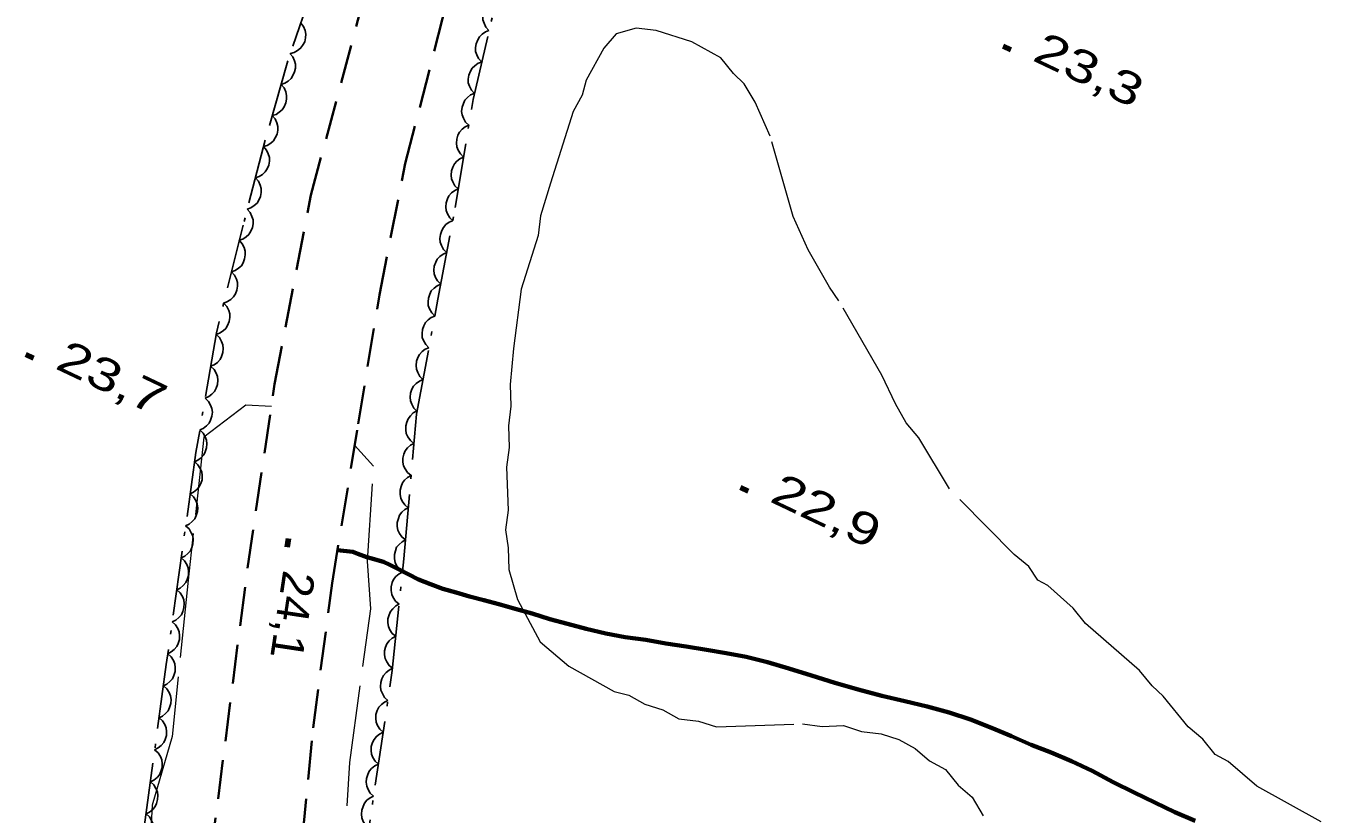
# Model space of a CAD drawing. Extents: x 356765 to 358572, y 5103174 to 5104650.
# Drawn here: x 357369.2 to 357429.3, y 5104449.1 to 5104485.7 of the extents above; entities that cross this region are included whole.
import ezdxf

# ---------------------------------------------------------------- set-up
doc = ezdxf.new("R2010")
doc.units = 0
doc.header["$LTSCALE"] = 0.6
for name, pattern in [('DOT_DASHED', [7.7, 5, -1.2, 0.3, -1.2]), ('LONG_DASHED', [7.5, 6, -1.5]), ('MEDIUM_DASHED', [4.5, 3, -1.5])]:
    doc.linetypes.add(name, pattern=pattern)
for name, color, linetype, lineweight in [('2', 7, 'Continuous', 13), ('21', 7, 'Continuous', 53), ('22', 7, 'Continuous', 35), ('3', 7, 'Continuous', 140), ('44', 7, 'Continuous', 25)]:
    doc.layers.add(name, color=color, linetype=linetype, lineweight=lineweight)

msp = doc.modelspace()

# ---------------------------------------------------------------- linework, layer by layer
at = {"layer": '2', "linetype": 'LONG_DASHED'}
for points in [[(357429.33, 5104448.76), (357426.34, 5104450.42), (357425.01, 5104451.56), (357424.41, 5104451.89), (357423.83, 5104452.6), (357423.16, 5104453.17), (357422, 5104454.6), (357421.48, 5104455.08), (357420.9, 5104455.79), (357418.39, 5104457.97), (357417.81, 5104458.69), (357416.63, 5104459.73), (357416.18, 5104459.98), (357415.75, 5104460.62), (357415.08, 5104461.18), (357412.07, 5104464.22), (357410.64, 5104466.59), (357410.06, 5104467.3), (357409.56, 5104468.17), (357408.93, 5104469.5), (357406.93, 5104472.96), (357406.5, 5104473.59), (357405.5, 5104475.32), (357404.81, 5104476.88), (357403.74, 5104480.61), (357403.04, 5104482.18), (357402.54, 5104483.04), (357402.03, 5104483.52), (357401.45, 5104484.24), (357400.1, 5104484.99), (357398.44, 5104485.52), (357397.52, 5104485.63), (357396.59, 5104485.36), (357396.02, 5104484.7), (357395.19, 5104483.2), (357395.01, 5104482.51), (357394.59, 5104481.76), (357393.53, 5104478.43), (357393.08, 5104476.91), (357392.96, 5104476), (357392.17, 5104473.5), (357391.82, 5104470.75), (357391.67, 5104469.07), (357391.7, 5104468.07), (357391.58, 5104467.15), (357391.62, 5104466.15), (357391.5, 5104465.24), (357391.57, 5104463.24), (357391.45, 5104462.32), (357391.57, 5104461.48), (357391.6, 5104460.48), (357392, 5104459.08), (357393.06, 5104457.12), (357394.39, 5104455.99), (357396.49, 5104454.82), (357397.17, 5104454.64), (357397.92, 5104454.23), (357398.75, 5104453.96), (357399.5, 5104453.55), (357400.41, 5104453.43), (357401.24, 5104453.17), (357405.24, 5104453.31), (357406.15, 5104453.19), (357407.15, 5104453.23), (357407.98, 5104452.96), (357408.89, 5104452.85), (357409.72, 5104452.58), (357410.47, 5104452.17), (357411.14, 5104451.6), (357411.89, 5104451.19), (357412.47, 5104450.47), (357413.13, 5104449.91), (357413.63, 5104449.04)], [(357380.57, 5104468.05), (357379.38, 5104468.12), (357377.44, 5104466.62), (357376.7, 5104459.98), (357375.97, 5104452.73), (357375.04, 5104449.53), (357373.93, 5104428.78), (357373.33, 5104414.17), (357372.51, 5104404.84), (357370.99, 5104393.4), (357370.55, 5104390.57), (357370.45, 5104389.09), (357369.44, 5104383.8), (357369.34, 5104383.08), (357369.52, 5104381.37), (357369.95, 5104378.98), (357370.25, 5104378.12), (357370.54, 5104377.57), (357370.86, 5104377.1), (357371.39, 5104376.81)], [(357380.89, 5104417.61), (357380.98, 5104418.72), (357381.52, 5104430.01), (357383.05, 5104440.83), (357383.83, 5104445.01), (357384.21, 5104451.51), (357385.19, 5104458.66), (357385.03, 5104460.86), (357385.32, 5104465.28), (357384.44, 5104466.26)]]:
    msp.add_lwpolyline(points, dxfattribs=at)
at = {"layer": '21', "linetype": 'MEDIUM_DASHED', "lineweight": 35}
for points in [[(357373.09, 5104389.07), (357373.62, 5104394.36), (357376.38, 5104430.62), (357376.86, 5104437.55), (357377.41, 5104444.48), (357379.46, 5104460.54), (357380.72, 5104469.09), (357382.41, 5104477.87), (357384.81, 5104486.82), (357387.29, 5104494.32), (357390.79, 5104503.65), (357393.59, 5104510.09), (357395.83, 5104514.19), (357397.21, 5104516.63), (357397.21, 5104516.65)], [(357377.37, 5104390.96), (357377.8, 5104395.04), (357378.23, 5104399.13), (357380.12, 5104424.93), (357380.45, 5104431.92), (357382.51, 5104453.12), (357383.39, 5104459.84), (357384.6, 5104467.24), (357385.59, 5104473.24), (357386.79, 5104479.33), (357388.52, 5104486.07), (357390.16, 5104491.96), (357391.79, 5104496.2), (357393.96, 5104502.03), (357397.76, 5104510.68), (357400.14, 5104515.24), (357400.14, 5104515.25)]]:
    msp.add_lwpolyline(points, dxfattribs=at)
at = {"layer": '22', "linetype": 'LONG_DASHED', "lineweight": 70}
for points in [[(357415.87, 5104452.34), (357414.95, 5104452.74), (357414.02, 5104453.13), (357413.05, 5104453.51), (357412.06, 5104453.84), (357411.04, 5104454.11), (357409.99, 5104454.36), (357408.92, 5104454.62), (357407.83, 5104454.9), (357406.75, 5104455.22), (357405.66, 5104455.55), (357404.61, 5104455.88), (357403.61, 5104456.17), (357402.63, 5104456.42), (357401.7, 5104456.59), (357400.78, 5104456.75), (357399.84, 5104456.91), (357398.9, 5104457.05), (357397.96, 5104457.21), (357397.01, 5104457.34), (357396.1, 5104457.51), (357395.2, 5104457.72), (357394.32, 5104457.95), (357393.51, 5104458.18), (357392.69, 5104458.44), (357391.9, 5104458.66), (357391.13, 5104458.87), (357390.44, 5104459.05), (357389.78, 5104459.23), (357389.16, 5104459.41), (357388.54, 5104459.59), (357387.96, 5104459.8), (357387.4, 5104460.01), (357386.92, 5104460.26), (357386.47, 5104460.5), (357386.08, 5104460.7), (357385.78, 5104460.84), (357385.5, 5104460.92), (357385.24, 5104460.99), (357385, 5104461.05), (357384.59, 5104461.21), (357384.35, 5104461.3), (357383.64, 5104461.38)], [(357423.48, 5104448.8), (357422.53, 5104449.21), (357421.6, 5104449.66), (357420.64, 5104450.12), (357419.67, 5104450.61), (357418.7, 5104451.13), (357417.74, 5104451.58), (357416.79, 5104451.98), (357415.87, 5104452.34)]]:
    msp.add_lwpolyline(points, dxfattribs=at)
at = {"layer": '3'}
for p, q in [((357414.56, 5104484.78), (357414.92, 5104484.61)), ((357369.17, 5104470.47), (357369.53, 5104470.3)), ((357402.36, 5104464.29), (357402.72, 5104464.12)), ((357381.36, 5104461.92), (357381.31, 5104461.52))]:
    msp.add_line(p, q, dxfattribs=at)
at = {"layer": '44', "linetype": 'DOT_DASHED'}
for points in [[(357382.54, 5104487.62), (357381.3, 5104483.99), (357380.29, 5104480.42), (357379.26, 5104476.48), (357378.02, 5104471.47), (357377.07, 5104465.91), (357375.69, 5104456.07), (357374.06, 5104444.01), (357373.71, 5104442.38), (357373.39, 5104437.26), (357373.08, 5104432.13), (357372.7, 5104427.24), (357372.04, 5104420.49), (357371.68, 5104411.07), (357371.65, 5104405.4), (357371.23, 5104397.98), (357370.51, 5104392.5)], [(357384.03, 5104441.32), (357386.19, 5104455.79), (357386.72, 5104460.98), (357387.31, 5104467.7), (357388.31, 5104473.03), (357389.11, 5104477.29), (357389.94, 5104482.31), (357391.07, 5104487.17)]]:
    msp.add_lwpolyline(points, dxfattribs=at)
at = {"layer": '44'}
for points in [[(357390.68, 5104485.51), (357390.54, 5104485.67), (357390.45, 5104485.85), (357390.4, 5104486.01), (357390.4, 5104486.18), (357390.42, 5104486.36), (357390.5, 5104486.54), (357390.58, 5104486.68), (357390.7, 5104486.81), (357390.86, 5104486.91), (357391.02, 5104486.97)], [(357381.94, 5104485.86), (357382.07, 5104485.7), (357382.14, 5104485.51), (357382.17, 5104485.35), (357382.16, 5104485.17), (357382.12, 5104484.99), (357382.02, 5104484.82), (357381.93, 5104484.69), (357381.79, 5104484.58), (357381.63, 5104484.49), (357381.46, 5104484.45)], [(357390.35, 5104484.05), (357390.2, 5104484.21), (357390.11, 5104484.39), (357390.06, 5104484.54), (357390.06, 5104484.72), (357390.08, 5104484.9), (357390.16, 5104485.08), (357390.24, 5104485.22), (357390.36, 5104485.34), (357390.52, 5104485.45), (357390.68, 5104485.51)], [(357381.43, 5104484.45), (357381.57, 5104484.29), (357381.65, 5104484.11), (357381.69, 5104483.95), (357381.69, 5104483.77), (357381.65, 5104483.59), (357381.57, 5104483.42), (357381.49, 5104483.28), (357381.35, 5104483.16), (357381.19, 5104483.07), (357381.02, 5104483.01)], [(357390.01, 5104482.59), (357389.86, 5104482.74), (357389.77, 5104482.93), (357389.72, 5104483.08), (357389.72, 5104483.26), (357389.74, 5104483.44), (357389.82, 5104483.62), (357389.9, 5104483.76), (357390.02, 5104483.88), (357390.18, 5104483.99), (357390.35, 5104484.05)], [(357381.02, 5104483.01), (357381.16, 5104482.85), (357381.24, 5104482.66), (357381.28, 5104482.5), (357381.28, 5104482.33), (357381.24, 5104482.15), (357381.16, 5104481.97), (357381.08, 5104481.83), (357380.94, 5104481.72), (357380.79, 5104481.62), (357380.61, 5104481.57)], [(357389.74, 5104481.11), (357389.59, 5104481.26), (357389.49, 5104481.44), (357389.43, 5104481.59), (357389.41, 5104481.76), (357389.43, 5104481.95), (357389.49, 5104482.13), (357389.56, 5104482.28), (357389.68, 5104482.41), (357389.82, 5104482.52), (357389.99, 5104482.59)], [(357380.61, 5104481.57), (357380.75, 5104481.41), (357380.83, 5104481.22), (357380.87, 5104481.06), (357380.87, 5104480.88), (357380.84, 5104480.7), (357380.75, 5104480.53), (357380.67, 5104480.39), (357380.54, 5104480.28), (357380.38, 5104480.18), (357380.21, 5104480.12)], [(357389.5, 5104479.63), (357389.35, 5104479.78), (357389.25, 5104479.96), (357389.18, 5104480.11), (357389.17, 5104480.28), (357389.18, 5104480.47), (357389.24, 5104480.65), (357389.31, 5104480.8), (357389.43, 5104480.93), (357389.58, 5104481.04), (357389.74, 5104481.11)], [(357380.21, 5104480.12), (357380.35, 5104479.96), (357380.43, 5104479.78), (357380.48, 5104479.62), (357380.48, 5104479.44), (357380.45, 5104479.26), (357380.37, 5104479.09), (357380.29, 5104478.95), (357380.16, 5104478.83), (357380, 5104478.73), (357379.83, 5104478.67)], [(357389.25, 5104478.16), (357389.1, 5104478.3), (357389, 5104478.48), (357388.94, 5104478.63), (357388.92, 5104478.8), (357388.94, 5104478.99), (357389, 5104479.17), (357389.07, 5104479.32), (357389.19, 5104479.45), (357389.33, 5104479.56), (357389.5, 5104479.63)], [(357379.83, 5104478.67), (357379.97, 5104478.51), (357380.05, 5104478.33), (357380.1, 5104478.17), (357380.1, 5104477.99), (357380.07, 5104477.81), (357379.99, 5104477.64), (357379.91, 5104477.5), (357379.78, 5104477.38), (357379.62, 5104477.28), (357379.45, 5104477.22)], [(357389.01, 5104476.68), (357388.86, 5104476.82), (357388.76, 5104477), (357388.69, 5104477.15), (357388.68, 5104477.32), (357388.69, 5104477.51), (357388.75, 5104477.69), (357388.82, 5104477.84), (357388.94, 5104477.97), (357389.09, 5104478.08), (357389.25, 5104478.16)], [(357379.45, 5104477.22), (357379.59, 5104477.06), (357379.67, 5104476.88), (357379.72, 5104476.72), (357379.72, 5104476.54), (357379.69, 5104476.36), (357379.61, 5104476.19), (357379.53, 5104476.04), (357379.4, 5104475.93), (357379.24, 5104475.83), (357379.07, 5104475.77)], [(357388.72, 5104475.2), (357388.57, 5104475.35), (357388.47, 5104475.53), (357388.41, 5104475.68), (357388.4, 5104475.86), (357388.42, 5104476.04), (357388.49, 5104476.22), (357388.56, 5104476.37), (357388.68, 5104476.5), (357388.83, 5104476.61), (357388.99, 5104476.68)], [(357379.08, 5104475.77), (357379.22, 5104475.61), (357379.31, 5104475.43), (357379.36, 5104475.27), (357379.36, 5104475.09), (357379.33, 5104474.91), (357379.26, 5104474.73), (357379.18, 5104474.59), (357379.05, 5104474.47), (357378.89, 5104474.37), (357378.72, 5104474.31)], [(357388.44, 5104473.73), (357388.29, 5104473.88), (357388.2, 5104474.05), (357388.14, 5104474.21), (357388.12, 5104474.38), (357388.14, 5104474.57), (357388.21, 5104474.75), (357388.28, 5104474.89), (357388.4, 5104475.02), (357388.55, 5104475.13), (357388.72, 5104475.2)], [(357378.72, 5104474.31), (357378.86, 5104474.15), (357378.95, 5104473.97), (357379, 5104473.81), (357379, 5104473.64), (357378.97, 5104473.45), (357378.9, 5104473.28), (357378.82, 5104473.14), (357378.69, 5104473.02), (357378.53, 5104472.92), (357378.36, 5104472.85)], [(357388.16, 5104472.25), (357388.02, 5104472.4), (357387.92, 5104472.58), (357387.86, 5104472.74), (357387.85, 5104472.91), (357387.87, 5104473.09), (357387.93, 5104473.27), (357388, 5104473.42), (357388.13, 5104473.55), (357388.28, 5104473.66), (357388.44, 5104473.73)], [(357378.36, 5104472.85), (357378.5, 5104472.7), (357378.59, 5104472.51), (357378.64, 5104472.36), (357378.64, 5104472.18), (357378.61, 5104472), (357378.54, 5104471.82), (357378.46, 5104471.68), (357378.33, 5104471.56), (357378.17, 5104471.46), (357378, 5104471.4)], [(357387.89, 5104470.78), (357387.74, 5104470.93), (357387.64, 5104471.11), (357387.58, 5104471.26), (357387.57, 5104471.44), (357387.59, 5104471.62), (357387.66, 5104471.8), (357387.73, 5104471.95), (357387.85, 5104472.07), (357388, 5104472.18), (357388.16, 5104472.25)], [(357378.01, 5104471.4), (357378.16, 5104471.25), (357378.26, 5104471.07), (357378.32, 5104470.92), (357378.33, 5104470.75), (357378.32, 5104470.56), (357378.26, 5104470.38), (357378.19, 5104470.23), (357378.07, 5104470.1), (357377.92, 5104469.99), (357377.75, 5104469.92)], [(357387.61, 5104469.31), (357387.46, 5104469.45), (357387.37, 5104469.63), (357387.31, 5104469.79), (357387.29, 5104469.96), (357387.31, 5104470.15), (357387.38, 5104470.33), (357387.45, 5104470.47), (357387.57, 5104470.6), (357387.72, 5104470.71), (357387.89, 5104470.78)], [(357377.75, 5104469.92), (357377.91, 5104469.77), (357378.01, 5104469.6), (357378.07, 5104469.44), (357378.08, 5104469.27), (357378.07, 5104469.08), (357378, 5104468.9), (357377.93, 5104468.75), (357377.81, 5104468.63), (357377.67, 5104468.51), (357377.5, 5104468.44)], [(357387.33, 5104467.83), (357387.19, 5104467.98), (357387.09, 5104468.16), (357387.03, 5104468.31), (357387.02, 5104468.49), (357387.04, 5104468.67), (357387.1, 5104468.85), (357387.17, 5104469), (357387.3, 5104469.12), (357387.45, 5104469.23), (357387.61, 5104469.31)], [(357377.5, 5104468.44), (357377.65, 5104468.29), (357377.75, 5104468.12), (357377.81, 5104467.96), (357377.83, 5104467.79), (357377.81, 5104467.6), (357377.75, 5104467.42), (357377.68, 5104467.28), (357377.56, 5104467.15), (357377.41, 5104467.03), (357377.25, 5104466.96)], [(357387.19, 5104466.34), (357387.03, 5104466.47), (357386.91, 5104466.64), (357386.84, 5104466.79), (357386.81, 5104466.96), (357386.81, 5104467.15), (357386.86, 5104467.33), (357386.92, 5104467.48), (357387.03, 5104467.62), (357387.16, 5104467.75), (357387.32, 5104467.83)], [(357377.25, 5104466.96), (357377.4, 5104466.82), (357377.5, 5104466.64), (357377.56, 5104466.48), (357377.58, 5104466.31), (357377.56, 5104466.13), (357377.5, 5104465.94), (357377.43, 5104465.8), (357377.31, 5104465.67), (357377.16, 5104465.56), (357377, 5104465.48)], [(357387.06, 5104464.85), (357386.9, 5104464.98), (357386.78, 5104465.15), (357386.71, 5104465.29), (357386.68, 5104465.47), (357386.68, 5104465.65), (357386.73, 5104465.84), (357386.79, 5104465.99), (357386.9, 5104466.13), (357387.03, 5104466.25), (357387.19, 5104466.34)], [(357377.01, 5104465.48), (357377.16, 5104465.34), (357377.27, 5104465.17), (357377.34, 5104465.01), (357377.36, 5104464.84), (357377.35, 5104464.65), (357377.29, 5104464.47), (357377.22, 5104464.32), (357377.11, 5104464.19), (357376.96, 5104464.07), (357376.8, 5104463.99)], [(357386.93, 5104463.35), (357386.77, 5104463.48), (357386.65, 5104463.65), (357386.58, 5104463.8), (357386.55, 5104463.97), (357386.55, 5104464.16), (357386.6, 5104464.34), (357386.66, 5104464.5), (357386.76, 5104464.63), (357386.9, 5104464.76), (357387.06, 5104464.85)], [(357376.8, 5104463.99), (357376.96, 5104463.85), (357377.06, 5104463.68), (357377.13, 5104463.53), (357377.15, 5104463.35), (357377.14, 5104463.17), (357377.08, 5104462.99), (357377.01, 5104462.84), (357376.9, 5104462.71), (357376.75, 5104462.59), (357376.59, 5104462.51)], [(357386.8, 5104461.86), (357386.63, 5104461.99), (357386.52, 5104462.16), (357386.45, 5104462.3), (357386.42, 5104462.48), (357386.42, 5104462.66), (357386.47, 5104462.85), (357386.52, 5104463), (357386.63, 5104463.14), (357386.77, 5104463.26), (357386.93, 5104463.35)], [(357376.59, 5104462.51), (357376.75, 5104462.37), (357376.85, 5104462.19), (357376.92, 5104462.04), (357376.94, 5104461.87), (357376.93, 5104461.68), (357376.87, 5104461.5), (357376.81, 5104461.35), (357376.69, 5104461.22), (357376.55, 5104461.1), (357376.38, 5104461.02)], [(357386.67, 5104460.36), (357386.5, 5104460.49), (357386.39, 5104460.66), (357386.32, 5104460.81), (357386.29, 5104460.98), (357386.29, 5104461.17), (357386.34, 5104461.35), (357386.39, 5104461.51), (357386.5, 5104461.64), (357386.64, 5104461.77), (357386.8, 5104461.86)], [(357376.38, 5104461.02), (357376.54, 5104460.88), (357376.64, 5104460.71), (357376.71, 5104460.56), (357376.73, 5104460.38), (357376.72, 5104460.2), (357376.66, 5104460.02), (357376.6, 5104459.87), (357376.48, 5104459.73), (357376.34, 5104459.62), (357376.18, 5104459.54)], [(357386.5, 5104458.87), (357386.34, 5104459.01), (357386.23, 5104459.18), (357386.16, 5104459.32), (357386.13, 5104459.5), (357386.14, 5104459.68), (357386.19, 5104459.87), (357386.25, 5104460.02), (357386.36, 5104460.16), (357386.5, 5104460.28), (357386.66, 5104460.36)], [(357376.18, 5104459.54), (357376.33, 5104459.4), (357376.44, 5104459.22), (357376.5, 5104459.07), (357376.52, 5104458.9), (357376.51, 5104458.71), (357376.46, 5104458.53), (357376.39, 5104458.38), (357376.27, 5104458.25), (357376.13, 5104458.13), (357375.97, 5104458.05)], [(357386.35, 5104457.38), (357386.19, 5104457.51), (357386.08, 5104457.68), (357386.01, 5104457.83), (357385.98, 5104458.01), (357385.98, 5104458.19), (357386.04, 5104458.38), (357386.1, 5104458.53), (357386.21, 5104458.66), (357386.35, 5104458.79), (357386.5, 5104458.87)], [(357375.97, 5104458.05), (357376.12, 5104457.91), (357376.23, 5104457.74), (357376.29, 5104457.59), (357376.31, 5104457.41), (357376.3, 5104457.23), (357376.25, 5104457.04), (357376.18, 5104456.9), (357376.06, 5104456.76), (357375.92, 5104456.65), (357375.76, 5104456.57)], [(357386.2, 5104455.89), (357386.04, 5104456.02), (357385.93, 5104456.19), (357385.86, 5104456.34), (357385.83, 5104456.51), (357385.83, 5104456.7), (357385.88, 5104456.88), (357385.94, 5104457.03), (357386.05, 5104457.17), (357386.19, 5104457.29), (357386.35, 5104457.38)], [(357375.76, 5104456.57), (357375.91, 5104456.43), (357376.02, 5104456.25), (357376.08, 5104456.1), (357376.11, 5104455.93), (357376.1, 5104455.74), (357376.04, 5104455.56), (357375.98, 5104455.41), (357375.86, 5104455.28), (357375.72, 5104455.16), (357375.56, 5104455.08)], [(357385.98, 5104454.4), (357385.83, 5104454.54), (357385.73, 5104454.72), (357385.66, 5104454.87), (357385.64, 5104455.05), (357385.65, 5104455.23), (357385.71, 5104455.41), (357385.78, 5104455.56), (357385.9, 5104455.69), (357386.04, 5104455.81), (357386.2, 5104455.89)], [(357375.56, 5104455.08), (357375.71, 5104454.94), (357375.82, 5104454.77), (357375.88, 5104454.62), (357375.91, 5104454.44), (357375.9, 5104454.26), (357375.84, 5104454.07), (357375.78, 5104453.92), (357375.66, 5104453.79), (357375.52, 5104453.67), (357375.36, 5104453.59)], [(357385.76, 5104452.92), (357385.61, 5104453.06), (357385.5, 5104453.24), (357385.44, 5104453.39), (357385.42, 5104453.56), (357385.43, 5104453.75), (357385.49, 5104453.93), (357385.56, 5104454.08), (357385.68, 5104454.21), (357385.82, 5104454.32), (357385.98, 5104454.4)], [(357375.36, 5104453.59), (357375.51, 5104453.45), (357375.62, 5104453.28), (357375.68, 5104453.13), (357375.7, 5104452.96), (357375.7, 5104452.77), (357375.64, 5104452.59), (357375.57, 5104452.44), (357375.46, 5104452.31), (357375.32, 5104452.19), (357375.15, 5104452.11)], [(357385.54, 5104451.44), (357385.39, 5104451.58), (357385.28, 5104451.75), (357385.22, 5104451.9), (357385.2, 5104452.08), (357385.21, 5104452.26), (357385.27, 5104452.45), (357385.34, 5104452.59), (357385.45, 5104452.73), (357385.6, 5104452.84), (357385.76, 5104452.92)], [(357375.15, 5104452.11), (357375.31, 5104451.97), (357375.42, 5104451.79), (357375.48, 5104451.64), (357375.5, 5104451.47), (357375.5, 5104451.28), (357375.44, 5104451.1), (357375.37, 5104450.95), (357375.26, 5104450.82), (357375.11, 5104450.7), (357374.95, 5104450.62)], [(357385.32, 5104449.95), (357385.16, 5104450.09), (357385.06, 5104450.27), (357385, 5104450.42), (357384.98, 5104450.6), (357384.99, 5104450.78), (357385.05, 5104450.96), (357385.12, 5104451.11), (357385.23, 5104451.24), (357385.38, 5104451.36), (357385.54, 5104451.44)], [(357374.95, 5104450.62), (357375.11, 5104450.48), (357375.21, 5104450.31), (357375.28, 5104450.16), (357375.3, 5104449.98), (357375.29, 5104449.8), (357375.24, 5104449.61), (357375.17, 5104449.47), (357375.06, 5104449.33), (357374.91, 5104449.21), (357374.75, 5104449.13)], [(357385.1, 5104448.47), (357384.94, 5104448.61), (357384.84, 5104448.78), (357384.78, 5104448.94), (357384.76, 5104449.11), (357384.77, 5104449.3), (357384.83, 5104449.48), (357384.89, 5104449.63), (357385.01, 5104449.76), (357385.16, 5104449.87), (357385.32, 5104449.95)], [(357374.75, 5104449.13), (357374.91, 5104449), (357375.01, 5104448.82), (357375.08, 5104448.67), (357375.1, 5104448.5), (357375.09, 5104448.31), (357375.04, 5104448.13), (357374.97, 5104447.98), (357374.86, 5104447.85), (357374.71, 5104447.73), (357374.55, 5104447.65)]]:
    msp.add_lwpolyline(points, dxfattribs=at)

# ---------------------------------------------------------------- texts
at = {"layer": '3'}
for s, rotation, width, p in [('23,3   ', 334.619, 1.35, (357415.86, 5104484.15)), ('23,7   ', 334.619, 1.35, (357370.47, 5104469.84)), ('22,9   ', 334.619, 1.35, (357403.66, 5104463.66)), ('24,1   ', 261.424, 1.05, (357381.13, 5104460.49))]:
    msp.add_text(s, height=1.5, rotation=rotation, dxfattribs=dict(at, width=width)).set_placement(p)

doc.saveas('drawing.dxf')
